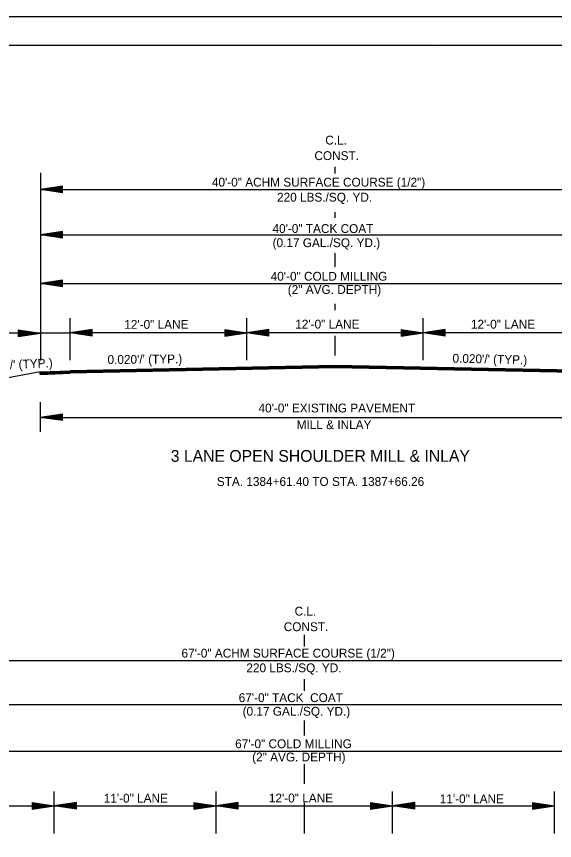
# Model space of a CAD drawing. Extents: x 2263886 to 2266026, y -3122850 to -3121850.
# Drawn here: x 2265746.1 to 2265782.7, y -3122393.1 to -3122337.2 of the extents above; entities that cross this region are included whole.
import ezdxf

# ---------------------------------------------------------------- set-up
doc = ezdxf.new("R2010")
doc.units = 0
for name, color, linetype in [('_CIVIL_CONSTRUCTION', 7, 'Continuous'), ('R_Border Prem', 7, 'Continuous'), ('R_Draft', 7, 'Continuous')]:
    doc.layers.add(name, color=color, linetype=linetype)

msp = doc.modelspace()

# ---------------------------------------------------------------- linework, layer by layer
at = {"layer": '_CIVIL_CONSTRUCTION'}
msp.add_line((2265692.365, -3122337.151), (2265859.032, -3122337.151), dxfattribs=at)
for points in [[(2265692.362, -3122337.151), (2265859.032, -3122337.151), (2265859.032, -3122443.82), (2265692.362, -3122443.82)], [(2265815.526, -3122339.098), (2265815.526, -3122344.038), (2265833.392, -3122344.038), (2265833.392, -3122345.498), (2265844.991, -3122345.498), (2265844.991, -3122357.664), (2265856.656, -3122357.664), (2265856.656, -3122441.828), (2265698.566, -3122441.828), (2265698.566, -3122339.098)]]:
    msp.add_lwpolyline(points, close=True, dxfattribs=at)
at = {"layer": 'R_Border Prem'}
for p, q in [((2265767.787, -3122347.812), (2265767.787, -3122347.371)), ((2265747.761, -3122347.784), (2265747.761, -3122360.527)), ((2265749.261, -3122348.685), (2265747.761, -3122348.91)), ((2265749.261, -3122348.723), (2265748.011, -3122348.91)), ((2265749.261, -3122348.761), (2265748.269, -3122348.91)), ((2265749.261, -3122348.799), (2265748.519, -3122348.91)), ((2265749.261, -3122348.837), (2265748.773, -3122348.91)), ((2265749.261, -3122348.875), (2265749.024, -3122348.91)), ((2265749.261, -3122349.135), (2265749.261, -3122348.685)), ((2265747.761, -3122348.91), (2265787.806, -3122348.91)), ((2265749.261, -3122349.135), (2265747.761, -3122348.91)), ((2265749.261, -3122349.098), (2265748.011, -3122348.91)), ((2265749.261, -3122349.06), (2265748.269, -3122348.91)), ((2265749.261, -3122349.022), (2265748.519, -3122348.91)), ((2265749.261, -3122348.983), (2265748.773, -3122348.91)), ((2265749.261, -3122348.946), (2265749.024, -3122348.91)), ((2265767.787, -3122350.825), (2265767.787, -3122350.458)), ((2265749.261, -3122351.772), (2265747.761, -3122351.997)), ((2265747.761, -3122351.997), (2265787.806, -3122351.997)), ((2265749.261, -3122352.222), (2265747.761, -3122351.997)), ((2265749.261, -3122351.81), (2265748.011, -3122351.997)), ((2265749.261, -3122352.185), (2265748.011, -3122351.997)), ((2265749.261, -3122351.848), (2265748.269, -3122351.997)), ((2265749.261, -3122352.147), (2265748.269, -3122351.997)), ((2265749.261, -3122351.886), (2265748.519, -3122351.997)), ((2265749.261, -3122352.109), (2265748.519, -3122351.997)), ((2265749.261, -3122351.924), (2265748.773, -3122351.997)), ((2265749.261, -3122352.07), (2265748.773, -3122351.997)), ((2265749.261, -3122351.962), (2265749.024, -3122351.997)), ((2265749.261, -3122352.033), (2265749.024, -3122351.997)), ((2265749.261, -3122352.222), (2265749.261, -3122351.772)), ((2265767.787, -3122354.161), (2265767.787, -3122353.231)), ((2265749.261, -3122355.065), (2265747.761, -3122355.29)), ((2265747.761, -3122355.29), (2265787.806, -3122355.29)), ((2265749.261, -3122355.515), (2265747.761, -3122355.29)), ((2265749.261, -3122355.103), (2265748.011, -3122355.29)), ((2265749.261, -3122355.478), (2265748.011, -3122355.29)), ((2265749.261, -3122355.141), (2265748.269, -3122355.29)), ((2265749.261, -3122355.439), (2265748.269, -3122355.29)), ((2265749.261, -3122355.178), (2265748.519, -3122355.29)), ((2265749.261, -3122355.402), (2265748.519, -3122355.29)), ((2265749.261, -3122355.217), (2265748.773, -3122355.29)), ((2265749.261, -3122355.363), (2265748.773, -3122355.29)), ((2265749.261, -3122355.255), (2265749.024, -3122355.29)), ((2265749.261, -3122355.325), (2265749.024, -3122355.29)), ((2265749.261, -3122355.515), (2265749.261, -3122355.065)), ((2265767.787, -3122357.105), (2265767.787, -3122356.668)), ((2265749.787, -3122360.51), (2265749.787, -3122357.655)), ((2265761.787, -3122360.51), (2265761.787, -3122357.655)), ((2265773.78, -3122360.51), (2265773.78, -3122357.655)), ((2265749.787, -3122358.661), (2265739.51, -3122358.661)), ((2265746.261, -3122358.436), (2265747.761, -3122358.661)), ((2265746.261, -3122358.436), (2265746.261, -3122358.886)), ((2265746.261, -3122358.473), (2265747.51, -3122358.661)), ((2265746.261, -3122358.512), (2265747.252, -3122358.661)), ((2265746.261, -3122358.549), (2265747.003, -3122358.661)), ((2265746.261, -3122358.588), (2265746.748, -3122358.661)), ((2265746.261, -3122358.626), (2265746.498, -3122358.661)), ((2265746.261, -3122358.886), (2265747.761, -3122358.661)), ((2265746.261, -3122358.734), (2265746.748, -3122358.661)), ((2265746.261, -3122358.81), (2265747.252, -3122358.661)), ((2265746.261, -3122358.848), (2265747.51, -3122358.661)), ((2265746.261, -3122358.773), (2265747.003, -3122358.661)), ((2265746.261, -3122358.696), (2265746.498, -3122358.661)), ((2265751.287, -3122358.419), (2265749.787, -3122358.644)), ((2265761.787, -3122358.644), (2265749.787, -3122358.644)), ((2265751.287, -3122358.869), (2265749.787, -3122358.644)), ((2265751.287, -3122358.456), (2265750.037, -3122358.644)), ((2265751.287, -3122358.831), (2265750.037, -3122358.644)), ((2265751.287, -3122358.495), (2265750.295, -3122358.644)), ((2265751.287, -3122358.793), (2265750.295, -3122358.644)), ((2265751.287, -3122358.532), (2265750.545, -3122358.644)), ((2265751.287, -3122358.756), (2265750.545, -3122358.644)), ((2265751.287, -3122358.57), (2265750.799, -3122358.644)), ((2265751.287, -3122358.717), (2265750.799, -3122358.644)), ((2265751.287, -3122358.609), (2265751.05, -3122358.644)), ((2265751.287, -3122358.679), (2265751.05, -3122358.644)), ((2265751.287, -3122358.869), (2265751.287, -3122358.419)), ((2265760.287, -3122358.419), (2265761.787, -3122358.644)), ((2265760.287, -3122358.419), (2265760.287, -3122358.869)), ((2265760.287, -3122358.456), (2265761.536, -3122358.644)), ((2265760.287, -3122358.495), (2265761.278, -3122358.644)), ((2265760.287, -3122358.532), (2265761.029, -3122358.644)), ((2265760.287, -3122358.571), (2265760.774, -3122358.644)), ((2265760.287, -3122358.609), (2265760.524, -3122358.644)), ((2265760.287, -3122358.869), (2265761.787, -3122358.644)), ((2265760.287, -3122358.717), (2265760.774, -3122358.644)), ((2265760.287, -3122358.793), (2265761.278, -3122358.644)), ((2265760.287, -3122358.831), (2265761.536, -3122358.644)), ((2265760.287, -3122358.756), (2265761.029, -3122358.644)), ((2265760.287, -3122358.679), (2265760.524, -3122358.644)), ((2265763.287, -3122358.419), (2265761.787, -3122358.644)), ((2265773.78, -3122358.644), (2265761.787, -3122358.644)), ((2265763.287, -3122358.869), (2265761.787, -3122358.644)), ((2265763.287, -3122358.456), (2265762.037, -3122358.644)), ((2265763.287, -3122358.831), (2265762.037, -3122358.644)), ((2265763.287, -3122358.495), (2265762.295, -3122358.644)), ((2265763.287, -3122358.793), (2265762.295, -3122358.644)), ((2265763.287, -3122358.532), (2265762.545, -3122358.644)), ((2265763.287, -3122358.756), (2265762.545, -3122358.644)), ((2265763.287, -3122358.57), (2265762.799, -3122358.644)), ((2265763.287, -3122358.717), (2265762.799, -3122358.644)), ((2265763.287, -3122358.609), (2265763.05, -3122358.644)), ((2265763.287, -3122358.679), (2265763.05, -3122358.644)), ((2265763.287, -3122358.869), (2265763.287, -3122358.419)), ((2265767.787, -3122360.185), (2265767.787, -3122358.856)), ((2265772.28, -3122358.419), (2265773.78, -3122358.644)), ((2265772.28, -3122358.419), (2265772.28, -3122358.869)), ((2265772.28, -3122358.456), (2265773.529, -3122358.644)), ((2265772.28, -3122358.495), (2265773.271, -3122358.644)), ((2265772.28, -3122358.532), (2265773.021, -3122358.644)), ((2265772.28, -3122358.571), (2265772.767, -3122358.644)), ((2265772.28, -3122358.609), (2265772.517, -3122358.644)), ((2265772.28, -3122358.869), (2265773.78, -3122358.644)), ((2265772.28, -3122358.717), (2265772.767, -3122358.644)), ((2265772.28, -3122358.793), (2265773.271, -3122358.644)), ((2265772.28, -3122358.831), (2265773.529, -3122358.644)), ((2265772.28, -3122358.756), (2265773.021, -3122358.644)), ((2265772.28, -3122358.679), (2265772.517, -3122358.644)), ((2265775.28, -3122358.419), (2265773.78, -3122358.644)), ((2265785.806, -3122358.644), (2265773.78, -3122358.644)), ((2265775.28, -3122358.869), (2265773.78, -3122358.644)), ((2265775.28, -3122358.456), (2265774.03, -3122358.644)), ((2265775.28, -3122358.831), (2265774.03, -3122358.644)), ((2265775.28, -3122358.495), (2265774.288, -3122358.644)), ((2265775.28, -3122358.793), (2265774.288, -3122358.644)), ((2265775.28, -3122358.532), (2265774.538, -3122358.644)), ((2265775.28, -3122358.756), (2265774.538, -3122358.644)), ((2265775.28, -3122358.57), (2265774.792, -3122358.644)), ((2265775.28, -3122358.717), (2265774.792, -3122358.644)), ((2265775.28, -3122358.609), (2265775.043, -3122358.644)), ((2265775.28, -3122358.679), (2265775.043, -3122358.644)), ((2265775.28, -3122358.869), (2265775.28, -3122358.419)), ((2265767.787, -3122360.858), (2265749.787, -3122361.218)), ((2265767.788, -3122360.888), (2265749.788, -3122361.248)), ((2265767.788, -3122360.918), (2265749.788, -3122361.278)), ((2265767.789, -3122360.948), (2265749.789, -3122361.308)), ((2265767.789, -3122360.978), (2265749.789, -3122361.338)), ((2265767.79, -3122361.008), (2265749.79, -3122361.368)), ((2265767.79, -3122361.028), (2265749.79, -3122361.388)), ((2265785.803, -3122361.368), (2265767.784, -3122361.008)), ((2265785.802, -3122361.388), (2265767.784, -3122361.028)), ((2265785.804, -3122361.308), (2265767.785, -3122360.948)), ((2265785.803, -3122361.338), (2265767.785, -3122360.978)), ((2265785.805, -3122361.248), (2265767.786, -3122360.888)), ((2265785.805, -3122361.278), (2265767.786, -3122360.918)), ((2265785.806, -3122361.218), (2265767.787, -3122360.858)), ((2265747.756, -3122361.299), (2265734.532, -3122363.728)), ((2265747.756, -3122361.299), (2265749.787, -3122361.218)), ((2265747.756, -3122361.329), (2265749.788, -3122361.248)), ((2265747.756, -3122361.359), (2265749.789, -3122361.278)), ((2265747.756, -3122361.469), (2265747.756, -3122361.299)), ((2265747.756, -3122361.299), (2265747.756, -3122361.469)), ((2265747.756, -3122361.389), (2265749.791, -3122361.308)), ((2265747.756, -3122361.419), (2265749.792, -3122361.338)), ((2265747.756, -3122361.449), (2265749.793, -3122361.368)), ((2265747.756, -3122361.469), (2265749.794, -3122361.388)), ((2265747.756, -3122363.365), (2265747.756, -3122365.365)), ((2265749.256, -3122364.165), (2265747.756, -3122364.39)), ((2265747.756, -3122364.39), (2265787.837, -3122364.39)), ((2265749.256, -3122364.615), (2265747.756, -3122364.39)), ((2265749.256, -3122364.203), (2265748.007, -3122364.39)), ((2265749.256, -3122364.578), (2265748.007, -3122364.39)), ((2265749.256, -3122364.241), (2265748.265, -3122364.39)), ((2265749.256, -3122364.54), (2265748.265, -3122364.39)), ((2265749.256, -3122364.279), (2265748.514, -3122364.39)), ((2265749.256, -3122364.502), (2265748.514, -3122364.39)), ((2265749.256, -3122364.317), (2265748.769, -3122364.39)), ((2265749.256, -3122364.463), (2265748.769, -3122364.39)), ((2265749.256, -3122364.355), (2265749.019, -3122364.39)), ((2265749.256, -3122364.426), (2265749.019, -3122364.39)), ((2265749.256, -3122364.615), (2265749.256, -3122364.165)), ((2265765.705, -3122379.95), (2265765.705, -3122379.16)), ((2265737.699, -3122380.918), (2265804.699, -3122380.918)), ((2265765.705, -3122382.966), (2265765.705, -3122382.19)), ((2265737.699, -3122383.907), (2265804.699, -3122383.907)), ((2265765.705, -3122386), (2265765.705, -3122384.989)), ((2265737.699, -3122387.068), (2265804.699, -3122387.068)), ((2265765.705, -3122389.289), (2265765.705, -3122387.954)), ((2265748.699, -3122392.66), (2265748.699, -3122389.805)), ((2265748.699, -3122390.794), (2265748.699, -3122389.805)), ((2265759.699, -3122390.794), (2265759.699, -3122389.805)), ((2265759.706, -3122392.66), (2265759.706, -3122389.805)), ((2265771.699, -3122392.66), (2265771.699, -3122389.805)), ((2265771.699, -3122390.794), (2265771.699, -3122389.805)), ((2265782.699, -3122392.66), (2265782.699, -3122389.805)), ((2265782.699, -3122390.794), (2265782.699, -3122389.805)), ((2265737.699, -3122390.794), (2265748.699, -3122390.794)), ((2265747.199, -3122390.569), (2265748.699, -3122390.794)), ((2265747.199, -3122390.569), (2265747.199, -3122391.019)), ((2265747.199, -3122390.607), (2265748.449, -3122390.794)), ((2265747.199, -3122390.645), (2265748.191, -3122390.794)), ((2265747.199, -3122390.683), (2265747.941, -3122390.794)), ((2265747.199, -3122390.722), (2265747.687, -3122390.794)), ((2265747.199, -3122390.759), (2265747.436, -3122390.794)), ((2265747.199, -3122391.019), (2265748.699, -3122390.794)), ((2265747.199, -3122390.868), (2265747.687, -3122390.794)), ((2265747.199, -3122390.944), (2265748.191, -3122390.794)), ((2265747.199, -3122390.982), (2265748.449, -3122390.794)), ((2265747.199, -3122390.906), (2265747.941, -3122390.794)), ((2265747.199, -3122390.83), (2265747.436, -3122390.794)), ((2265748.699, -3122390.794), (2265759.706, -3122390.794)), ((2265750.206, -3122390.569), (2265748.706, -3122390.794)), ((2265750.206, -3122391.019), (2265748.706, -3122390.794)), ((2265750.206, -3122390.607), (2265748.957, -3122390.794)), ((2265750.206, -3122390.982), (2265748.957, -3122390.794)), ((2265750.206, -3122390.645), (2265749.215, -3122390.794)), ((2265750.206, -3122390.944), (2265749.215, -3122390.794)), ((2265750.206, -3122390.683), (2265749.465, -3122390.794)), ((2265750.206, -3122390.906), (2265749.465, -3122390.794)), ((2265750.206, -3122390.721), (2265749.719, -3122390.794)), ((2265750.206, -3122390.867), (2265749.719, -3122390.794)), ((2265750.206, -3122390.759), (2265749.969, -3122390.794)), ((2265750.206, -3122390.83), (2265749.969, -3122390.794)), ((2265750.206, -3122391.019), (2265750.206, -3122390.569)), ((2265758.199, -3122390.569), (2265759.699, -3122390.794)), ((2265758.199, -3122390.569), (2265758.199, -3122391.019)), ((2265758.199, -3122390.607), (2265759.449, -3122390.794)), ((2265758.199, -3122390.645), (2265759.191, -3122390.794)), ((2265758.199, -3122390.683), (2265758.941, -3122390.794)), ((2265758.199, -3122390.722), (2265758.687, -3122390.794)), ((2265758.199, -3122390.759), (2265758.436, -3122390.794)), ((2265758.199, -3122391.019), (2265759.699, -3122390.794)), ((2265758.199, -3122390.868), (2265758.687, -3122390.794)), ((2265758.199, -3122390.944), (2265759.191, -3122390.794)), ((2265758.199, -3122390.982), (2265759.449, -3122390.794)), ((2265758.199, -3122390.906), (2265758.941, -3122390.794)), ((2265758.199, -3122390.83), (2265758.436, -3122390.794)), ((2265759.699, -3122390.794), (2265771.699, -3122390.794)), ((2265761.206, -3122390.569), (2265759.706, -3122390.794)), ((2265761.206, -3122391.019), (2265759.706, -3122390.794)), ((2265761.206, -3122390.607), (2265759.957, -3122390.794)), ((2265761.206, -3122390.982), (2265759.957, -3122390.794)), ((2265761.206, -3122390.645), (2265760.215, -3122390.794)), ((2265761.206, -3122390.944), (2265760.215, -3122390.794)), ((2265761.206, -3122390.683), (2265760.465, -3122390.794)), ((2265761.206, -3122390.906), (2265760.465, -3122390.794)), ((2265761.206, -3122390.721), (2265760.719, -3122390.794)), ((2265761.206, -3122390.867), (2265760.719, -3122390.794)), ((2265761.206, -3122390.759), (2265760.969, -3122390.794)), ((2265761.206, -3122390.83), (2265760.969, -3122390.794)), ((2265761.206, -3122391.019), (2265761.206, -3122390.569)), ((2265765.705, -3122392.66), (2265765.705, -3122390.583)), ((2265770.199, -3122390.569), (2265771.699, -3122390.794)), ((2265770.199, -3122390.569), (2265770.199, -3122391.019)), ((2265770.199, -3122390.607), (2265771.449, -3122390.794)), ((2265770.199, -3122390.645), (2265771.191, -3122390.794)), ((2265770.199, -3122390.683), (2265770.941, -3122390.794)), ((2265770.199, -3122390.722), (2265770.687, -3122390.794)), ((2265770.199, -3122390.759), (2265770.436, -3122390.794)), ((2265770.199, -3122391.019), (2265771.699, -3122390.794)), ((2265770.199, -3122390.868), (2265770.687, -3122390.794)), ((2265770.199, -3122390.944), (2265771.191, -3122390.794)), ((2265770.199, -3122390.982), (2265771.449, -3122390.794)), ((2265770.199, -3122390.906), (2265770.941, -3122390.794)), ((2265770.199, -3122390.83), (2265770.436, -3122390.794)), ((2265771.699, -3122390.794), (2265782.706, -3122390.794)), ((2265773.206, -3122390.569), (2265771.706, -3122390.794)), ((2265773.206, -3122391.019), (2265771.706, -3122390.794)), ((2265773.206, -3122390.607), (2265771.957, -3122390.794)), ((2265773.206, -3122390.982), (2265771.957, -3122390.794)), ((2265773.206, -3122390.645), (2265772.215, -3122390.794)), ((2265773.206, -3122390.944), (2265772.215, -3122390.794)), ((2265773.206, -3122390.683), (2265772.465, -3122390.794)), ((2265773.206, -3122390.906), (2265772.465, -3122390.794)), ((2265773.206, -3122390.721), (2265772.719, -3122390.794)), ((2265773.206, -3122390.867), (2265772.719, -3122390.794)), ((2265773.206, -3122390.759), (2265772.969, -3122390.794)), ((2265773.206, -3122390.83), (2265772.969, -3122390.794)), ((2265773.206, -3122391.019), (2265773.206, -3122390.569)), ((2265781.199, -3122390.569), (2265782.699, -3122390.794)), ((2265781.199, -3122390.569), (2265781.199, -3122391.019)), ((2265781.199, -3122390.607), (2265782.449, -3122390.794)), ((2265781.199, -3122390.645), (2265782.191, -3122390.794)), ((2265781.199, -3122390.683), (2265781.941, -3122390.794)), ((2265781.199, -3122390.722), (2265781.687, -3122390.794)), ((2265781.199, -3122390.759), (2265781.436, -3122390.794)), ((2265781.199, -3122391.019), (2265782.699, -3122390.794)), ((2265781.199, -3122390.868), (2265781.687, -3122390.794)), ((2265781.199, -3122390.944), (2265782.191, -3122390.794)), ((2265781.199, -3122390.982), (2265782.449, -3122390.794)), ((2265781.199, -3122390.906), (2265781.941, -3122390.794)), ((2265781.199, -3122390.83), (2265781.436, -3122390.794))]:
    msp.add_line(p, q, dxfattribs=at)
at = {"layer": 'R_Draft'}
for p, q in [((2265698.566, -3122339.098), (2265856.656, -3122339.098)), ((2265774.826, -3122339.228), (2265774.826, -3122339.228)), ((2265774.826, -3122339.228), (2265774.826, -3122339.228))]:
    msp.add_line(p, q, dxfattribs=at)

# ---------------------------------------------------------------- texts
at = {"layer": 'R_Border Prem'}
for s, height, p in [('C.L.', 0.6, (2265767.12, -3122345.851)), ('CONST.', 0.6, (2265766.383, -3122346.908)), ('40\'-0" ACHM SURFACE COURSE (1/2")', 0.6, (2265759.418, -3122348.711)), ('220 LBS./SQ. YD. ', 0.6, (2265763.843, -3122349.73)), ('40\'-0" TACK COAT', 0.6, (2265763.534, -3122351.862)), ('(0.17 GAL./SQ. YD.)', 0.6, (2265763.542, -3122352.823)), ('40\'-0" COLD MILLING', 0.6, (2265763.411, -3122355.105)), ('(2" AVG. DEPTH)', 0.6, (2265764.575, -3122356.005)), ('12\'-0" LANE', 0.6, (2265753.461, -3122358.373)), ('12\'-0" LANE', 0.6, (2265765.082, -3122358.355)), ('12\'-0" LANE', 0.6, (2265777.019, -3122358.361)), ('40\'-0" EXISTING PAVEMENT', 0.6, (2265762.586, -3122364.056)), ('MILL & INLAY', 0.6, (2265765.176, -3122365.19)), ('3 LANE OPEN SHOULDER MILL & INLAY', 0.8, (2265756.621, -3122367.411)), ('STA. 1384+61.40 TO STA. 1387+66.26', 0.6, (2265759.751, -3122369.05)), ('C.L.', 0.6, (2265765.037, -3122377.859)), ('CONST.', 0.6, (2265764.3, -3122378.916)), ('67\'-0" ACHM SURFACE COURSE (1/2")', 0.6, (2265757.352, -3122380.712)), ('220 LBS./SQ. YD. ', 0.6, (2265761.76, -3122381.709)), ('67\'-0" TACK  COAT', 0.6, (2265761.238, -3122383.737)), ('(0.17 GAL./SQ. YD.)', 0.6, (2265761.505, -3122384.663)), ('67\'-0" COLD MILLING', 0.6, (2265760.999, -3122386.869)), ('(2" AVG. DEPTH)', 0.6, (2265762.154, -3122387.769)), ('11\'-0" LANE', 0.6, (2265752.066, -3122390.571)), ('12\'-0" LANE', 0.6, (2265763.288, -3122390.557)), ('11\'-0" LANE', 0.6, (2265774.903, -3122390.61))]:
    msp.add_text(s, height=height, dxfattribs=at).set_placement(p)
for s, rotation, p in [("0.020'/' (TYP.)", 358.7013, (2265775.764, -3122360.672)), ("0.040'/' (TYP.)", 2.8401, (2265743.537, -3122361.225)), ("0.020'/' (TYP.)", 0.6486, (2265752.326, -3122360.769))]:
    msp.add_text(s, height=0.6, rotation=rotation, dxfattribs=at).set_placement(p)

doc.saveas('drawing.dxf')
